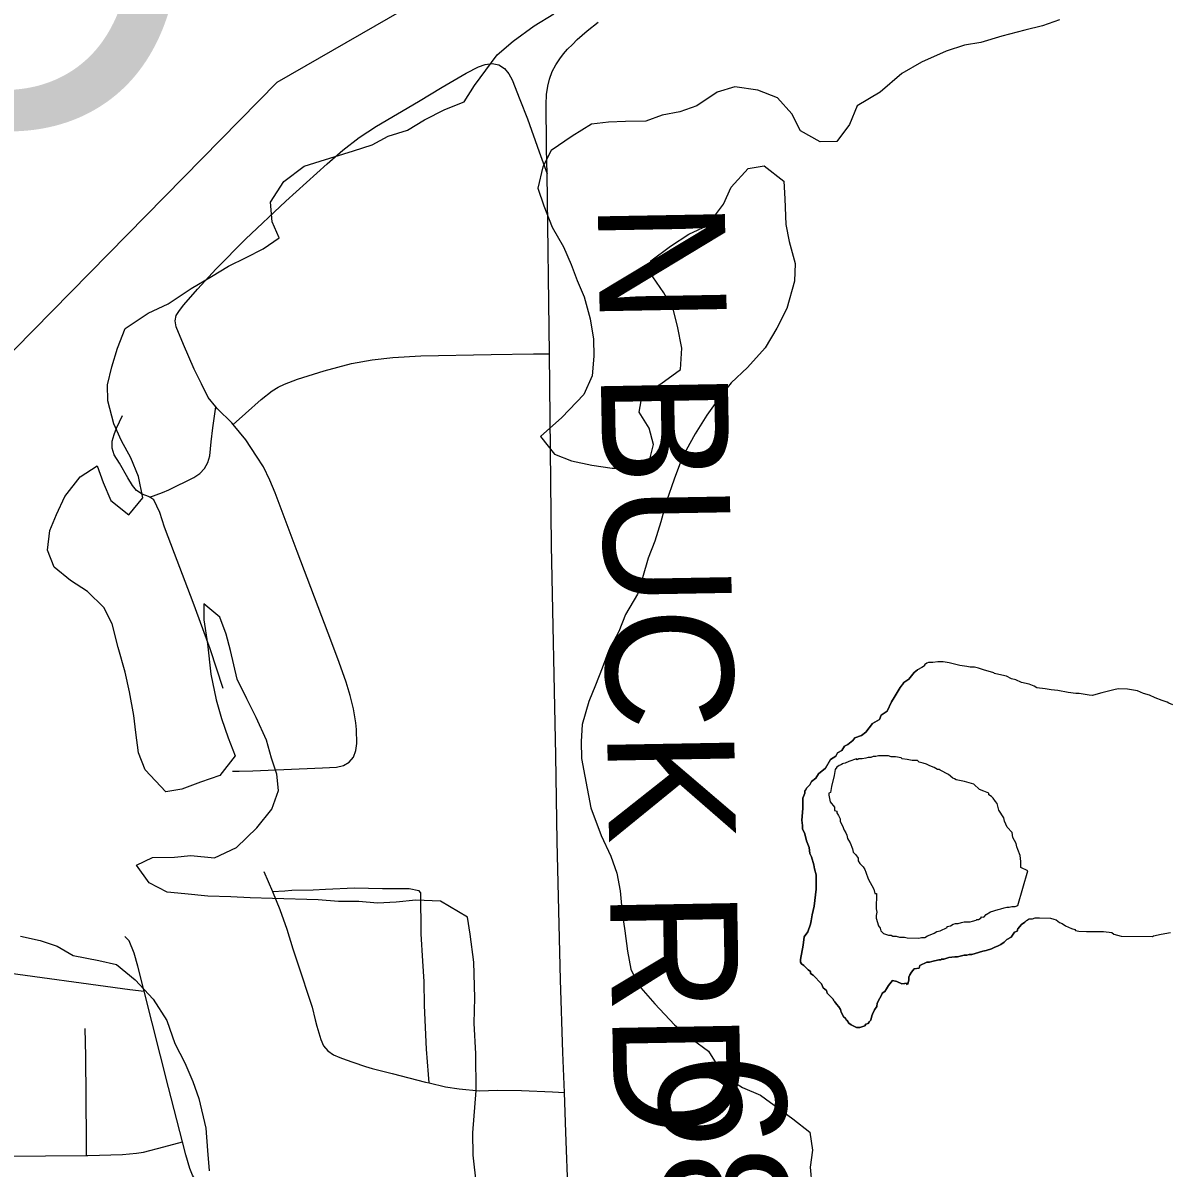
# Model space of a CAD drawing. Extents: x 0 to 34, y 0 to 22.
# Drawn here: x 6.6076 to 6.8642, y 19.6124 to 19.8685 of the extents above; entities that cross this region are included whole.
import ezdxf

# ---------------------------------------------------------------- set-up
doc = ezdxf.new("R2010")
doc.units = 0
for name, color, linetype in [('GM_X_Corporation', 7, 'Continuous'), ('GM_X_Minor_River', 7, 'Continuous'), ('GM_X_Township_Road', 7, 'Continuous'), ('GM_X_Township_Road_Text', 7, 'Continuous'), ('GM_X_Township_Text', 7, 'Continuous')]:
    doc.layers.add(name, color=color, linetype=linetype)

msp = doc.modelspace()

# ---------------------------------------------------------------- linework, layer by layer
at = {"layer": 'GM_X_Corporation'}
msp.add_lwpolyline([(6.02093, 18.98289), (6.47248, 19.23007), (6.55287, 19.2304), (6.5506, 19.34193), (6.52687, 19.36184), (6.5229, 19.4692), (6.42525, 19.4768), (6.41702, 19.54004), (6.41272, 19.59919), (6.66443, 19.85526), (6.74265, 19.90025)], dxfattribs=at)
at = {"layer": 'GM_X_Minor_River'}
for points in [[(6.62653, 19.78393), (6.62651, 19.78754), (6.62744, 19.79154), (6.62874, 19.79572), (6.63043, 19.80011), (6.63554, 19.80355), (6.64008, 19.80566), (6.64519, 19.80911), (6.64973, 19.8118), (6.65352, 19.81409), (6.65749, 19.81602), (6.66128, 19.81793), (6.66487, 19.82042), (6.66334, 19.82403), (6.66293, 19.8284), (6.66595, 19.83298), (6.67049, 19.83642), (6.67409, 19.83758), (6.68148, 19.83989), (6.68565, 19.84125), (6.68925, 19.84316), (6.6936, 19.84452), (6.69739, 19.84682), (6.70193, 19.84912), (6.70629, 19.85085), (6.70855, 19.85447), (6.71364, 19.86134), (6.71723, 19.8644), (6.72196, 19.86785), (6.72631, 19.87053)], [(6.83946, 19.86916), (6.83567, 19.86781), (6.83169, 19.86684), (6.82657, 19.86549), (6.82183, 19.86413), (6.81823, 19.86354), (6.81406, 19.86219), (6.80856, 19.8597), (6.80421, 19.8572), (6.7993, 19.853), (6.79419, 19.84993), (6.7925, 19.84574), (6.78967, 19.84193), (6.78588, 19.84191), (6.7815, 19.84436), (6.77958, 19.84815), (6.77633, 19.85175), (6.77196, 19.85344), (6.76683, 19.85418), (6.76285, 19.85302), (6.75831, 19.84995), (6.75452, 19.84861), (6.75054, 19.84783), (6.74694, 19.84648), (6.74238, 19.84646), (6.73859, 19.84625), (6.73479, 19.84585), (6.73044, 19.84317), (6.72571, 19.83991), (6.72383, 19.83629), (6.72272, 19.83153), (6.72407, 19.82755), (6.72599, 19.8228), (6.72848, 19.81844), (6.73021, 19.81446), (6.73156, 19.81085), (6.73309, 19.80724), (6.73445, 19.80231), (6.73523, 19.79775), (6.73525, 19.79395), (6.73489, 19.78957), (6.73302, 19.78538), (6.72811, 19.78022), (6.72338, 19.77602), (6.72644, 19.77204), (6.73025, 19.77053), (6.73481, 19.76961), (6.73937, 19.76887)], [(6.73937, 19.76887), (6.74411, 19.76889), (6.74771, 19.77062), (6.74864, 19.77423), (6.74767, 19.77784), (6.74538, 19.78144), (6.74611, 19.78525), (6.75028, 19.78774), (6.75463, 19.79099), (6.75498, 19.79575), (6.75401, 19.80069), (6.75304, 19.80449), (6.75093, 19.80809), (6.74845, 19.81169), (6.74805, 19.8153), (6.7524, 19.81855), (6.75656, 19.82123), (6.76073, 19.82316), (6.76431, 19.82793), (6.766, 19.83174), (6.76977, 19.83594), (6.77338, 19.83652), (6.77776, 19.83312), (6.77797, 19.82913), (6.77819, 19.82343), (6.77897, 19.81963), (6.78032, 19.81469), (6.78015, 19.8107), (6.77848, 19.80461), (6.77622, 19.80022), (6.77359, 19.79584), (6.76962, 19.79144), (6.76603, 19.788), (6.7632, 19.78438), (6.76057, 19.78075), (6.75793, 19.77656), (6.75511, 19.77141), (6.75324, 19.76646), (6.75155, 19.76151), (6.75025, 19.75694), (6.74894, 19.75256), (6.74744, 19.74875), (6.74614, 19.74437), (6.74502, 19.74075), (6.74238, 19.73618), (6.74088, 19.73237), (6.73863, 19.72817), (6.73713, 19.72417), (6.73563, 19.72036), (6.73413, 19.71675), (6.73264, 19.71161), (6.73247, 19.7078), (6.73249, 19.704), (6.73327, 19.70001), (6.73463, 19.69298), (6.73694, 19.68672), (6.73905, 19.68216), (6.7404, 19.67837), (6.74118, 19.67438), (6.74159, 19.66944), (6.74218, 19.66545), (6.74277, 19.66089), (6.74355, 19.6569), (6.74528, 19.6533), (6.74891, 19.64913), (6.7533, 19.6444), (6.7573, 19.64118), (6.76092, 19.63854), (6.76437, 19.63304), (6.76856, 19.6304), (6.77255, 19.62871), (6.77979, 19.62342), (6.7836, 19.6204), (6.78419, 19.61641), (6.78364, 19.6126), (6.78404, 19.60842)], [(6.70906, 19.60864), (6.70827, 19.61529), (6.70824, 19.62023), (6.70895, 19.62974), (6.70891, 19.63791), (6.70849, 19.64476), (6.70866, 19.65046), (6.70842, 19.65845), (6.70763, 19.66472), (6.70704, 19.66852), (6.70095, 19.6721), (6.69544, 19.67226), (6.69108, 19.67186), (6.6869, 19.67165), (6.68273, 19.67201), (6.67817, 19.67199), (6.67361, 19.67235), (6.66336, 19.67268), (6.65842, 19.67285), (6.65406, 19.67302), (6.64893, 19.67318), (6.6438, 19.67373), (6.63981, 19.67409), (6.63582, 19.67616), (6.63295, 19.68014), (6.63655, 19.68187), (6.64148, 19.68189), (6.64509, 19.68229), (6.65041, 19.68175), (6.65533, 19.68405), (6.65986, 19.68845), (6.66326, 19.69264), (6.66475, 19.69683), (6.66436, 19.70044), (6.6632, 19.70405), (6.66204, 19.70804), (6.65973, 19.71316), (6.65762, 19.71733), (6.65551, 19.7217), (6.65396, 19.72816), (6.65299, 19.73176), (6.65164, 19.73556), (6.64802, 19.73858), (6.64804, 19.73497), (6.64883, 19.72965), (6.64962, 19.72281), (6.65079, 19.71711), (6.65195, 19.71293), (6.65349, 19.70857), (6.65503, 19.70458), (6.65164, 19.7002), (6.64728, 19.69865), (6.64311, 19.69711), (6.63951, 19.69652), (6.63493, 19.70145), (6.63339, 19.70524), (6.6328, 19.7098), (6.6324, 19.7136), (6.63142, 19.71892), (6.63045, 19.72329), (6.6289, 19.7288), (6.62754, 19.73411), (6.62563, 19.73772), (6.622, 19.74131), (6.61819, 19.74377), (6.61457, 19.74679), (6.61303, 19.75059), (6.61358, 19.75496), (6.61508, 19.75858), (6.61696, 19.76258), (6.62035, 19.76697), (6.62413, 19.76946), (6.62548, 19.76567), (6.62721, 19.76168), (6.63122, 19.75847), (6.63442, 19.76229), (6.63345, 19.76704), (6.63172, 19.77121), (6.62961, 19.775), (6.62788, 19.7788), (6.62653, 19.78393)], [(6.80769, 19.72379), (6.80692, 19.72323), (6.80576, 19.72173), (6.80461, 19.72098), (6.80442, 19.7206), (6.80423, 19.72042), (6.80384, 19.71985), (6.80248, 19.71759), (6.80189, 19.71665), (6.80092, 19.71457), (6.79958, 19.71364), (6.79918, 19.7127), (6.79765, 19.71177), (6.79611, 19.70989), (6.79515, 19.70915), (6.79363, 19.7086), (6.79324, 19.70803), (6.79209, 19.7071), (6.79132, 19.70673), (6.79074, 19.70579), (6.78978, 19.70523), (6.78939, 19.70448), (6.78824, 19.70374), (6.78708, 19.70185), (6.78554, 19.70054), (6.78496, 19.6996), (6.784, 19.69886), (6.78361, 19.6981), (6.78284, 19.69735), (6.78264, 19.69679), (6.78246, 19.69679), (6.78245, 19.69622), (6.78205, 19.69508), (6.78202, 19.6928), (6.78179, 19.69015), (6.78196, 19.68901), (6.78195, 19.68825), (6.7825, 19.6871), (6.78286, 19.68557), (6.78341, 19.68405), (6.78358, 19.68271), (6.78395, 19.68195), (6.78449, 19.68023), (6.78466, 19.67928), (6.78502, 19.67795), (6.78498, 19.67472), (6.78475, 19.67225), (6.78454, 19.67092), (6.78414, 19.66903), (6.78393, 19.6677), (6.78373, 19.66695), (6.78313, 19.66524), (6.78236, 19.66412), (6.78214, 19.66222), (6.78152, 19.659), (6.78152, 19.65843), (6.7817, 19.65805), (6.78226, 19.65766), (6.7832, 19.6567), (6.78376, 19.65631), (6.78375, 19.65593), (6.78432, 19.65554), (6.78618, 19.65361), (6.78655, 19.65266), (6.7873, 19.65208), (6.78748, 19.65151), (6.78879, 19.65016), (6.78897, 19.64977), (6.78916, 19.64958), (6.78953, 19.64901), (6.79009, 19.64843), (6.79046, 19.64785), (6.79064, 19.64728), (6.79119, 19.64613), (6.79157, 19.64594), (6.79175, 19.64556), (6.79194, 19.64536), (6.79231, 19.64479), (6.79288, 19.6444), (6.794, 19.64381), (6.79476, 19.6438), (6.79591, 19.64417), (6.7961, 19.64454), (6.79667, 19.64473), (6.79687, 19.6451), (6.79725, 19.64548), (6.79746, 19.64643), (6.79765, 19.6468), (6.79804, 19.64775), (6.79862, 19.6485), (6.79863, 19.64926), (6.79922, 19.65039), (6.7998, 19.65133), (6.7998, 19.65152), (6.80038, 19.65189), (6.80077, 19.65246), (6.80116, 19.65321), (6.80212, 19.65434), (6.80307, 19.65413), (6.8042, 19.65355), (6.80557, 19.65376)], [(6.80534, 19.65372), (6.8042, 19.65355), (6.80307, 19.65413), (6.80212, 19.65434), (6.80116, 19.65321), (6.80077, 19.65246), (6.80038, 19.65189), (6.7998, 19.65152), (6.7998, 19.65133), (6.79922, 19.65039), (6.79863, 19.64926), (6.79862, 19.6485), (6.79804, 19.64775), (6.79765, 19.6468), (6.79746, 19.64643), (6.79725, 19.64548), (6.79687, 19.6451), (6.79667, 19.64473), (6.7961, 19.64454), (6.79591, 19.64417), (6.79476, 19.6438), (6.794, 19.64381), (6.79288, 19.6444), (6.79231, 19.64479), (6.79194, 19.64536), (6.79175, 19.64556), (6.79157, 19.64594), (6.79119, 19.64613), (6.79064, 19.64728), (6.79046, 19.64785), (6.79009, 19.64843), (6.78953, 19.64901), (6.78916, 19.64958), (6.78897, 19.64977), (6.78879, 19.65016), (6.78748, 19.65151), (6.7873, 19.65208), (6.78655, 19.65266), (6.78618, 19.65361), (6.78432, 19.65554), (6.78375, 19.65593), (6.78376, 19.65631), (6.7832, 19.6567), (6.78226, 19.65766), (6.7817, 19.65805), (6.78152, 19.65843), (6.78152, 19.659), (6.78214, 19.66222), (6.78236, 19.66412), (6.78313, 19.66524), (6.78373, 19.66695), (6.78393, 19.6677), (6.78414, 19.66903), (6.78454, 19.67092), (6.78475, 19.67225), (6.78498, 19.67472), (6.78502, 19.67795), (6.78466, 19.67928), (6.78449, 19.68023), (6.78395, 19.68195), (6.78358, 19.68271), (6.78341, 19.68405), (6.78286, 19.68557), (6.7825, 19.6871), (6.78195, 19.68825), (6.78196, 19.68901), (6.78179, 19.69015), (6.78202, 19.6928), (6.78205, 19.69508), (6.78245, 19.69622), (6.78246, 19.69679), (6.78264, 19.69679), (6.78284, 19.69735), (6.78361, 19.6981), (6.784, 19.69886), (6.78496, 19.6996), (6.78554, 19.70054), (6.78708, 19.70185), (6.78824, 19.70374), (6.78939, 19.70448), (6.78978, 19.70523), (6.79074, 19.70579), (6.79132, 19.70673), (6.79209, 19.7071), (6.79324, 19.70803), (6.79363, 19.7086), (6.79515, 19.70915), (6.79611, 19.70989), (6.79765, 19.71177), (6.79918, 19.7127), (6.79958, 19.71364), (6.80092, 19.71457), (6.80189, 19.71665), (6.80248, 19.71759), (6.80384, 19.71985), (6.80423, 19.72042), (6.80442, 19.7206), (6.80461, 19.72098), (6.80576, 19.72173), (6.80692, 19.72323), (6.80769, 19.72379)], [(6.86483, 19.71595), (6.86389, 19.71634), (6.86351, 19.71654), (6.86238, 19.71693), (6.86087, 19.71753), (6.85955, 19.71811), (6.85823, 19.71851), (6.85691, 19.7191), (6.85464, 19.71951), (6.85256, 19.71954), (6.85161, 19.71937), (6.84894, 19.71864), (6.84761, 19.71828), (6.84685, 19.7181), (6.84609, 19.71811), (6.84382, 19.71853), (6.84307, 19.71854), (6.84136, 19.71875), (6.83909, 19.71916), (6.83758, 19.71937), (6.83625, 19.71958), (6.83436, 19.7198), (6.8338, 19.72019), (6.83267, 19.72058), (6.83097, 19.72099), (6.82965, 19.72158), (6.8287, 19.72178), (6.82757, 19.72237), (6.82587, 19.72277), (6.82493, 19.72297), (6.82474, 19.72317), (6.82248, 19.72377), (6.82134, 19.72416), (6.8204, 19.72437), (6.81945, 19.72438), (6.8187, 19.72458), (6.81718, 19.72479), (6.81473, 19.7254), (6.8134, 19.72561), (6.81226, 19.72562), (6.81112, 19.72545), (6.81018, 19.72546), (6.80979, 19.72528), (6.80922, 19.72491), (6.80922, 19.72471), (6.80864, 19.72434), (6.80769, 19.72379)], [(6.83236, 19.67882), (6.83081, 19.67962), (6.83083, 19.68095), (6.83066, 19.68229), (6.83011, 19.68362), (6.82993, 19.6842), (6.82975, 19.68496), (6.82901, 19.6863), (6.82884, 19.68744), (6.82772, 19.6886), (6.82716, 19.68993), (6.82699, 19.6907), (6.82588, 19.69242), (6.82552, 19.69395), (6.82514, 19.69433), (6.82459, 19.6951), (6.82421, 19.69548), (6.82365, 19.69587), (6.82366, 19.69625), (6.82252, 19.69665), (6.82158, 19.69704), (6.82027, 19.6982), (6.81819, 19.6988), (6.81744, 19.699), (6.8163, 19.69921), (6.81593, 19.6994), (6.81555, 19.6996), (6.81462, 19.70037), (6.81273, 19.70135), (6.81255, 19.70154), (6.81217, 19.70154), (6.81141, 19.70193), (6.81047, 19.70233), (6.80972, 19.70272), (6.80896, 19.70292), (6.80802, 19.70312), (6.80765, 19.70351), (6.80651, 19.70352), (6.80537, 19.70373), (6.80424, 19.70393), (6.80405, 19.70413), (6.80273, 19.70434), (6.80178, 19.70435), (6.80122, 19.70455), (6.79894, 19.70458), (6.79837, 19.7044), (6.7978, 19.70441), (6.79723, 19.70422), (6.79666, 19.70423), (6.79609, 19.70405), (6.79533, 19.70387), (6.79457, 19.70388), (6.79419, 19.7037), (6.794, 19.70389), (6.79229, 19.70334), (6.79152, 19.70297), (6.79076, 19.7028), (6.79076, 19.70261), (6.79019, 19.70242), (6.78961, 19.70205), (6.78923, 19.70149), (6.78902, 19.70016), (6.78841, 19.6977), (6.7882, 19.69637), (6.78782, 19.69619), (6.78782, 19.69581), (6.78817, 19.69428), (6.7891, 19.69313), (6.78909, 19.69237), (6.78966, 19.69217), (6.78965, 19.69179), (6.79002, 19.69122), (6.79039, 19.69045), (6.79038, 19.68988), (6.79094, 19.68893), (6.7913, 19.68797), (6.79167, 19.68739), (6.79186, 19.68682), (6.79203, 19.68606), (6.79222, 19.68568), (6.79259, 19.6851), (6.79314, 19.68377), (6.79332, 19.683), (6.79388, 19.68243), (6.79443, 19.68166), (6.79443, 19.68109), (6.7948, 19.68051), (6.79554, 19.67974), (6.79591, 19.67917), (6.7961, 19.67859), (6.79664, 19.67707), (6.79794, 19.67477), (6.79811, 19.67382), (6.79849, 19.67381), (6.79844, 19.67039), (6.79862, 19.66963), (6.79842, 19.66887), (6.79841, 19.6683)], [(6.79841, 19.6683), (6.79895, 19.66659), (6.79932, 19.66601), (6.7995, 19.66544), (6.80007, 19.66486), (6.8012, 19.66446), (6.80177, 19.66446), (6.80214, 19.66426), (6.8029, 19.66425), (6.80366, 19.66405), (6.80479, 19.66403), (6.80536, 19.66384), (6.80801, 19.6638), (6.80858, 19.66398), (6.80934, 19.66397), (6.80992, 19.66434), (6.81087, 19.66471), (6.81144, 19.66489), (6.81202, 19.66526), (6.81278, 19.66544), (6.8143, 19.66618), (6.81431, 19.66637), (6.81507, 19.66655), (6.81564, 19.66692), (6.81621, 19.6671), (6.81678, 19.66709), (6.81754, 19.66727), (6.81812, 19.66746), (6.81944, 19.66744), (6.82001, 19.66762), (6.82077, 19.6678), (6.82097, 19.66798), (6.82135, 19.66798), (6.82192, 19.66835), (6.82192, 19.66854), (6.82249, 19.66853), (6.82307, 19.66909), (6.82402, 19.66965), (6.82574, 19.6702), (6.82631, 19.67038), (6.82707, 19.67056), (6.82764, 19.67074), (6.82821, 19.67073), (6.82878, 19.67091), (6.82954, 19.6709), (6.83011, 19.67108), (6.83236, 19.67882)], [(6.83208, 19.66778), (6.8317, 19.66741), (6.83093, 19.66685), (6.83016, 19.66591), (6.82996, 19.66534), (6.82939, 19.66516), (6.82862, 19.66403), (6.82766, 19.66348), (6.82708, 19.66291), (6.82632, 19.66235), (6.82555, 19.66198), (6.82498, 19.6618), (6.82422, 19.66143), (6.82307, 19.66107), (6.82231, 19.66089), (6.8206, 19.66035), (6.81984, 19.66017), (6.81927, 19.66017), (6.8187, 19.65999), (6.81813, 19.66), (6.81661, 19.65964), (6.81604, 19.65965), (6.81471, 19.65948), (6.81357, 19.65912), (6.813, 19.65912), (6.813, 19.65893), (6.81243, 19.65894), (6.8109, 19.65858), (6.81033, 19.6584), (6.80976, 19.65841), (6.80824, 19.65767), (6.80804, 19.6571), (6.8069, 19.65693), (6.80632, 19.65618), (6.80593, 19.65561), (6.80573, 19.65505), (6.80573, 19.65448), (6.80552, 19.65353), (6.80514, 19.65335)], [(6.80557, 19.65376), (6.80573, 19.65448), (6.80573, 19.65505), (6.80593, 19.65561), (6.80632, 19.65618), (6.8069, 19.65693), (6.80804, 19.6571), (6.80824, 19.65767), (6.80976, 19.65841), (6.81033, 19.6584), (6.8109, 19.65858), (6.81243, 19.65894), (6.813, 19.65893), (6.813, 19.65912), (6.81357, 19.65912), (6.81471, 19.65948), (6.81604, 19.65965), (6.81661, 19.65964), (6.81813, 19.66), (6.8187, 19.65999), (6.81927, 19.66017), (6.81984, 19.66017), (6.8206, 19.66035), (6.82231, 19.66089), (6.82307, 19.66107), (6.82422, 19.66143), (6.82498, 19.6618), (6.82555, 19.66198), (6.82632, 19.66235), (6.82708, 19.66291), (6.82766, 19.66348), (6.82862, 19.66403), (6.82939, 19.66516), (6.82996, 19.66534), (6.83016, 19.66591), (6.83093, 19.66685), (6.8317, 19.66741), (6.83208, 19.66778)], [(6.83208, 19.66778), (6.83266, 19.66815), (6.83342, 19.66814), (6.83399, 19.66832), (6.83494, 19.66831), (6.8374, 19.66828), (6.83816, 19.66808), (6.83872, 19.66788), (6.83947, 19.6673), (6.84004, 19.6671), (6.84079, 19.66652), (6.84211, 19.66593), (6.84286, 19.66573), (6.84305, 19.66554), (6.8438, 19.66534), (6.84551, 19.66531), (6.84665, 19.6653), (6.8493, 19.66526), (6.85119, 19.66504), (6.85157, 19.66466), (6.85327, 19.66425), (6.86028, 19.66415), (6.86047, 19.66434), (6.86219, 19.6647), (6.86428, 19.66505)], [(6.60702, 19.66424), (6.61139, 19.66331), (6.6152, 19.662), (6.61882, 19.65992), (6.62452, 19.65881), (6.62851, 19.65788), (6.6327, 19.65447), (6.63671, 19.65012), (6.63977, 19.64538), (6.64151, 19.64026), (6.64381, 19.6359), (6.64554, 19.63172), (6.64689, 19.62792), (6.64844, 19.62128), (6.64884, 19.61634)], [(6.64884, 19.61634), (6.64925, 19.61178)]]:
    msp.add_lwpolyline(points, dxfattribs=at)
at = {"layer": 'GM_X_Township_Road'}
for p, q in [((6.72539, 19.7945), (6.7248, 19.83475)), ((6.66148, 19.67874), (6.66341, 19.67423))]:
    msp.add_line(p, q, dxfattribs=at)
for points in [[(6.72467, 19.84124), (6.72458, 19.85025), (6.72472, 19.85249), (6.72497, 19.85436), (6.72537, 19.85593), (6.72598, 19.8576), (6.72674, 19.85907), (6.72765, 19.86048), (6.72846, 19.86155), (6.72942, 19.86261), (6.73048, 19.86367), (6.73158, 19.86477), (6.73379, 19.86673), (6.73626, 19.86867)], [(6.6416, 19.80188), (6.64186, 19.80302), (6.6426, 19.80419), (6.64355, 19.8054), (6.64658, 19.80893), (6.65077, 19.8135), (6.65734, 19.82011), (6.66639, 19.82861), (6.6756, 19.83695), (6.67911, 19.84), (6.6828, 19.84283), (6.68667, 19.84542), (6.69603, 19.85094), (6.70135, 19.85414), (6.70673, 19.85725), (6.7095, 19.85865), (6.71097, 19.85918), (6.7125, 19.85938), (6.71399, 19.85907), (6.71529, 19.85827), (6.71629, 19.85709), (6.71703, 19.85572), (6.71871, 19.85137), (6.72045, 19.84706), (6.72308, 19.83963), (6.7248, 19.83475)], [(6.7248, 19.83475), (6.72468, 19.84023), (6.72467, 19.84124)], [(6.65069, 19.78262), (6.64898, 19.78472), (6.64747, 19.78775), (6.64587, 19.79105), (6.64347, 19.79656), (6.64182, 19.80055), (6.6416, 19.80188)], [(6.65459, 19.77866), (6.65733, 19.78112), (6.66083, 19.78427), (6.66331, 19.78619), (6.66464, 19.78701), (6.66604, 19.78772), (6.66895, 19.78883), (6.67496, 19.79069), (6.68103, 19.7923), (6.68565, 19.79315), (6.69033, 19.79368), (6.6966, 19.79404), (6.71229, 19.79432), (6.72178, 19.79447), (6.72539, 19.7945)], [(6.7287, 19.6293), (6.72831, 19.63824), (6.72781, 19.65447), (6.7271, 19.68541), (6.7268, 19.70464), (6.72579, 19.75161), (6.72539, 19.7945)], [(6.63595, 19.7624), (6.63566, 19.76259), (6.63426, 19.76311), (6.63295, 19.76391), (6.63205, 19.76501), (6.63105, 19.76671), (6.62915, 19.77002), (6.62796, 19.77192), (6.62754, 19.7734), (6.62755, 19.77493), (6.62794, 19.77644), (6.62852, 19.77788), (6.62983, 19.78071)], [(6.63595, 19.7624), (6.63876, 19.76348), (6.64022, 19.76404), (6.64581, 19.76685), (6.64711, 19.76773), (6.64819, 19.76883), (6.64895, 19.77019), (6.64936, 19.77169), (6.64965, 19.77481), (6.65006, 19.77792), (6.65069, 19.78262)], [(6.65459, 19.77866), (6.65428, 19.77904), (6.65108, 19.78214), (6.65069, 19.78262)], [(6.65441, 19.70112), (6.65593, 19.70113), (6.65901, 19.7012), (6.67459, 19.70187), (6.67773, 19.70207), (6.67925, 19.70241), (6.68057, 19.70314), (6.68153, 19.70428), (6.68205, 19.70574), (6.68223, 19.7073), (6.68219, 19.71043), (6.68203, 19.71198), (6.6815, 19.71505), (6.68077, 19.71808), (6.67985, 19.72106), (6.67831, 19.72546), (6.67665, 19.72982), (6.66894, 19.75024), (6.664, 19.76337), (6.66281, 19.76623), (6.66139, 19.76922), (6.65983, 19.77161), (6.65739, 19.77523), (6.65459, 19.77866)], [(6.65235, 19.71963), (6.64943, 19.72848), (6.64568, 19.73888), (6.64147, 19.74979), (6.63926, 19.7557), (6.63816, 19.75901), (6.63686, 19.76181), (6.63595, 19.7624)], [(6.66341, 19.67423), (6.66617, 19.6744), (6.66775, 19.6745), (6.67252, 19.67459), (6.67523, 19.67479), (6.68174, 19.67509), (6.68802, 19.6749), (6.69112, 19.67489), (6.69395, 19.67493), (6.69614, 19.67449)], [(6.66341, 19.67423), (6.66503, 19.67018), (6.66658, 19.66582), (6.66797, 19.6614), (6.66986, 19.6556), (6.67131, 19.65128), (6.67225, 19.6484), (6.67297, 19.64557), (6.67331, 19.6441), (6.67417, 19.64113), (6.67482, 19.63974), (6.67575, 19.63857), (6.67701, 19.63771), (6.67844, 19.63709), (6.67989, 19.63657), (6.68134, 19.63606), (6.68421, 19.63509), (6.68568, 19.63465), (6.68717, 19.63427), (6.69017, 19.63356), (6.69763, 19.63161), (6.69841, 19.63142)], [(6.69841, 19.63142), (6.69827, 19.63333), (6.69785, 19.63894), (6.69736, 19.64875), (6.69732, 19.65414), (6.697, 19.65867), (6.69666, 19.66475), (6.69654, 19.67393), (6.69614, 19.67449)], [(6.63466, 19.65192), (6.63324, 19.65751), (6.63242, 19.66047), (6.6313, 19.66319), (6.63037, 19.66418)], [(6.54113, 19.61905), (6.57434, 19.64161), (6.59096, 19.65306), (6.59491, 19.65554), (6.59631, 19.65618), (6.59781, 19.65652), (6.59935, 19.65658), (6.6009, 19.65646), (6.63147, 19.65235), (6.63466, 19.65192)], [(6.64327, 19.61827), (6.6401, 19.63039), (6.63466, 19.65192)], [(6.62176, 19.61521), (6.62175, 19.61873), (6.62166, 19.6374), (6.62147, 19.64362)], [(6.69841, 19.63142), (6.7021, 19.63054), (6.70515, 19.63011), (6.70968, 19.62963), (6.71369, 19.62983), (6.71906, 19.62975), (6.726, 19.62943), (6.7287, 19.6293)], [(6.73008, 19.58799), (6.72957, 19.60641), (6.72898, 19.6204), (6.7287, 19.6293)], [(6.62176, 19.61521), (6.62207, 19.61522), (6.62987, 19.61543), (6.633, 19.61569), (6.63455, 19.61595), (6.63909, 19.61716), (6.64327, 19.61827)], [(6.64611, 19.6098), (6.6455, 19.6108), (6.64487, 19.61228), (6.64403, 19.61535), (6.64327, 19.61827)], [(6.60092, 19.61498), (6.60341, 19.61502), (6.62176, 19.61521)]]:
    msp.add_lwpolyline(points, dxfattribs=at)

# ---------------------------------------------------------------- texts
at = {"layer": 'GM_X_Township_Road_Text'}
for s, rotation, p in [('N BUCK RD', 271.0197, (6.73614, 19.82833)), ('T-139', 91.9543, (6.7813, 19.53935))]:
    msp.add_text(s, height=0.028409, rotation=rotation, dxfattribs=at).set_placement(p)
at = {"layer": 'GM_X_Township_Text'}
msp.add_text('ISLAND', height=0.085227, rotation=0, dxfattribs=at).set_placement((6.23622, 19.84421))

doc.saveas('drawing.dxf')
